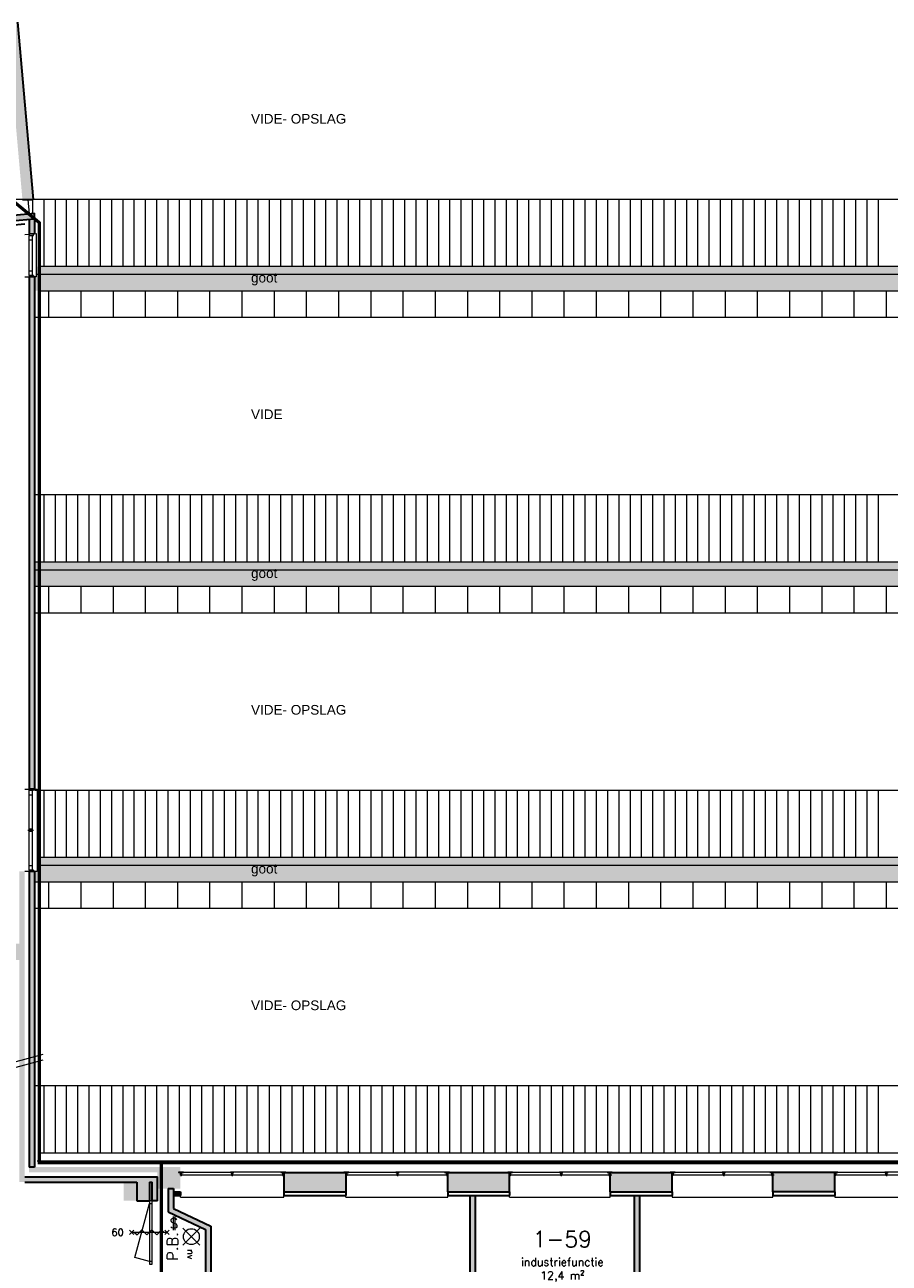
# Model space of a CAD drawing. Header units: millimetres. Extents: x -13022 to 1371524, y -38729 to 632593.
# Tile 288 of 381: x 649218 to 665321, y 581853 to 604903. Entities that reach past the tile are written whole.
import ezdxf
from ezdxf.enums import TextEntityAlignment as Align

# ---------------------------------------------------------------- set-up
doc = ezdxf.new("R2010")
doc.units = ezdxf.units.MM
doc.header["$LTSCALE"] = 35
doc.linetypes.add('AI9-LType1', pattern=[1.69333, 0.846665, -0.846665])
doc.layers.add('2D elementen', color=7, linetype='Continuous')
for name, color, linetype, lineweight in [('A LIJN 1', 1, 'Continuous', 20), ('A LIJN 2', 2, 'Continuous', 35), ('A LIJN 5', 5, 'Continuous', 13), ('A LIJN 9', 252, 'Continuous', 18), ('Al65----_beveiliging-inst', 92, 'Continuous', 9), ('B95 tekst', 7, 'Continuous', 25), ('brandveiligheid voorzieningen', 10, 'Continuous', 9)]:
    doc.layers.add(name, color=color, linetype=linetype, lineweight=lineweight)
doc.styles.add('Algemeen', font='simplex.shx', dxfattribs={"height": 2.5})
doc.styles.add('Arial', font='simplex.shx')
doc.styles.add('Arial3', font='arial.ttf', dxfattribs={"height": 0.18})
doc.styles.get("Standard").update_dxf_attribs({"font": 'simplex.shx'})

# ---------------------------------------------------------------- blocks, each defined once
blk = doc.blocks.new('Noodverlichting')
at = {"layer": 'Al65----_beveiliging-inst', "color": 92}
for p, q in [((164, -62.36), (158.75, -57.12)), ((158.75, -62.36), (164, -57.12))]:
    blk.add_line(p, q, dxfattribs=at)
blk.add_circle((161.38, -59.74), 2.47, dxfattribs=at)
at = {"layer": 'Al65----_beveiliging-inst', "color": 7, "style": 'Algemeen'}
blk.add_text('nv', height=2.063, dxfattribs=at).set_placement((165.33, -60.96))
blk = doc.blocks.new('Panieksluiting')
at = {"layer": 'brandveiligheid voorzieningen', "lineweight": 0, "style": 'Algemeen'}
blk.add_text('$', height=3.09, dxfattribs=at).set_placement((158.43, -91.61))
blk = doc.blocks.new('B65BW2')
at = {"layer": 'Al65----_beveiliging-inst', "color": 10}
blk.add_line((0, -521), (0, 521), dxfattribs=at)
for points in [[(-65, 454), (66, 585)], [(64, 457), (-63, 583)], [(-65, -588), (66, -457)], [(64, -586), (-63, -459)]]:
    blk.add_lwpolyline(points, dxfattribs=at)
at = {"layer": 'Al65----_beveiliging-inst', "color": 1}
blk.add_attdef('BRANDWERENDHEID', text='', height=144, dxfattribs=at).set_placement((-135, 452), align=Align.RIGHT)
blk = doc.blocks.new('Zelfsluitende deur')
at = {"layer": 'Al65----_beveiliging-inst', "color": 10}
blk.add_line((260.94, 40.27), (250, 40.27), dxfattribs=at)
blk.add_lwpolyline([(250.91, 40.27), (251.67, 39.51), (253.19, 41.03), (254.71, 39.51), (256.23, 41.03), (257.75, 39.51), (259.27, 41.03), (260.03, 40.27)], dxfattribs=at)

msp = doc.modelspace()

# ---------------------------------------------------------------- hatches: boundary and pattern name
at = {"layer": 'A LIJN 1', "linetype": 'Continuous'}
for points in [[(690338.805, 599952.852), (690299.075, 600402.849), (649428.369, 600402.849), (649428.369, 600212.175), (649398.37, 600212.175), (649398.37, 599952.852)], [(691309.993, 588952.852), (691270.263, 589402.849), (649448.369, 589402.849), (649448.369, 589143.861), (649398.37, 589143.861), (649398.37, 588952.852)]]:
    msp.add_hatch(color=256, dxfattribs=at).paths.add_polyline_path(points)
at = {"layer": 'A LIJN 2'}
msp.add_hatch(color=256, dxfattribs=at).paths.add_polyline_path([(649298.37, 583642.862), (649298.37, 583542.862), (651689.139, 583542.862), (651689.139, 583242.864), (652117.142, 583242.864), (652117.142, 583642.862)])
at = {"layer": 'A LIJN 9', "ltscale": 0.1}
h = msp.add_hatch(color=256, dxfattribs=at)
h.dxf.hatch_style = 1
h.paths.add_polyline_path([(649084.187, 604952.852), (648883.409, 604952.852), (649174.766, 601652.849), (649375.544, 601652.849)])
h = msp.add_hatch(color=256, dxfattribs=at)
h.dxf.hatch_style = 1
h.paths.add_polyline_path([(649398.37, 601293.907), (649398.37, 601394.319), (645530.612, 601043.107), (645539.655, 600943.525)])
h.paths.add_polyline_path([(649398.37, 601293.907), (649298.37, 601284.826), (649298.37, 601003.597), (649398.37, 601012.678)], flags=17)
h = msp.add_hatch(color=256, dxfattribs=at)
h.dxf.hatch_style = 1
h.paths.add_polyline_path([(649398.37, 600212.175), (649298.37, 600212.175), (649298.37, 590678.861), (649398.37, 590678.861)])
h = msp.add_hatch(color=256, dxfattribs=at)
h.dxf.hatch_style = 1
h.paths.add_polyline_path([(649218.37, 589143.861), (649118.369, 589143.861), (649118.369, 587798.862), (649018.369, 587798.862), (644758.369, 587798.862), (644758.369, 587898.863), (644758.369, 587898.863), (644758.369, 588248.862), (644658.369, 588248.862), (644658.369, 587798.862), (644658.369, 587498.862), (649118.37, 587498.862), (649118.37, 583362.862), (649218.37, 583362.862), (651309.138, 583362.862), (651309.138, 583016.863), (651539.138, 583016.863), (651539.138, 583362.862), (651589.139, 583362.862), (651589.139, 583016.863), (651689.139, 583016.863), (651689.139, 583462.863), (649218.37, 583462.863)])
h = msp.add_hatch(color=256, dxfattribs=at)
h.dxf.hatch_style = 1
h.paths.add_polyline_path([(649398.37, 589143.861), (649298.37, 589143.861), (649298.37, 583642.862), (649398.37, 583642.862)])
h = msp.add_hatch(color=256, dxfattribs=at)
h.dxf.hatch_style = 1
h.paths.add_polyline_path([(655196.644, 583542.862), (654046.643, 583542.862), (654046.643, 583182.862), (655196.644, 583182.862)])
h = msp.add_hatch(color=256, dxfattribs=at)
h.dxf.hatch_style = 1
h.paths.add_polyline_path([(658246.653, 583542.862), (657096.653, 583542.862), (657096.653, 583182.862), (658246.653, 583182.862)])
h = msp.add_hatch(color=256, dxfattribs=at)
h.dxf.hatch_style = 1
h.paths.add_polyline_path([(661274.149, 583542.862), (660124.161, 583542.862), (660124.161, 583182.862), (661274.149, 583182.862)])
h = msp.add_hatch(color=256, dxfattribs=at)
h.dxf.hatch_style = 1
h.paths.add_polyline_path([(664304.148, 583542.862), (663154.15, 583542.862), (663154.15, 583182.862), (664304.148, 583182.862)])
h = msp.add_hatch(color=256, dxfattribs=at)
h.dxf.hatch_style = 1
h.paths.add_polyline_path([(651987.139, 582872.862), (651987.139, 583242.863), (651887.139, 583242.863), (651887.139, 582809.604), (652583.148, 582479.604), (652583.148, 578902.862), (652583.148, 578802.862), (655708.625, 578802.863), (655708.625, 578902.862), (652683.148, 578902.862), (652683.148, 582542.862)])
h = msp.add_hatch(color=256, dxfattribs=at)
h.dxf.hatch_style = 1
h.paths.add_polyline_path([(652117.142, 583182.862), (651987.139, 583182.862), (651987.139, 583112.862), (652117.142, 583112.862)])
h = msp.add_hatch(color=256, dxfattribs=at)
h.dxf.hatch_style = 1
h.paths.add_polyline_path([(657608.639, 583112.862), (657508.639, 583112.862), (657508.639, 578902.862), (656953.639, 578902.862), (656953.639, 578802.863), (659324.125, 578802.863), (659324.125, 578902.862), (657608.639, 578902.862)])
h = msp.add_hatch(color=256, dxfattribs=at)
h.dxf.hatch_style = 1
h.paths.add_polyline_path([(660669.139, 583112.862), (660569.139, 583112.862), (660569.139, 578902.862), (660569.139, 578802.863), (665319.124, 578802.863), (665319.124, 578902.862), (660669.139, 578902.862)])

# ---------------------------------------------------------------- linework, layer by layer
at = {"layer": '2D elementen', "linetype": 'Continuous'}
msp.add_line((660124.138, 583182.862), (661274.138, 583182.862), dxfattribs=at)
at = {"layer": 'A LIJN 1', "linetype": 'Continuous'}
for p, q in [((690515.33, 601652.849), (649023.473, 601652.849)), ((649275.16, 601652.849), (649299.451, 601385.337)), ((649362.228, 601652.849), (649362.228, 601391.038)), ((690412.703, 600252.851), (649428.369, 600252.851)), ((690299.075, 600402.849), (649471.661, 600402.849)), ((649471.661, 599952.852), (690338.805, 599952.852)), ((649662.155, 599952.852), (649662.155, 599452.852)), ((650262.153, 599952.852), (650262.153, 599452.852)), ((650862.152, 599952.852), (650862.152, 599452.852)), ((651462.15, 599952.852), (651462.15, 599452.852)), ((652062.149, 599952.852), (652062.149, 599452.852)), ((652662.147, 599952.852), (652662.147, 599452.852)), ((653262.146, 599952.852), (653262.146, 599452.852)), ((653862.144, 599952.852), (653862.144, 599452.852)), ((654462.143, 599952.852), (654462.143, 599452.852)), ((655062.141, 599952.852), (655062.141, 599452.852)), ((655662.14, 599952.852), (655662.14, 599452.852)), ((656262.138, 599952.852), (656262.138, 599452.852)), ((656862.136, 599952.852), (656862.136, 599452.852)), ((657462.135, 599952.852), (657462.135, 599452.852)), ((658062.133, 599952.852), (658062.133, 599452.852)), ((658662.132, 599952.852), (658662.132, 599452.852)), ((659262.13, 599952.852), (659262.13, 599452.852)), ((659862.129, 599952.852), (659862.129, 599452.852)), ((660462.127, 599952.852), (660462.127, 599452.852)), ((661062.126, 599952.852), (661062.126, 599452.852)), ((661662.124, 599952.852), (661662.124, 599452.852)), ((662262.123, 599952.852), (662262.123, 599452.852)), ((662862.121, 599952.852), (662862.121, 599452.852)), ((663462.12, 599952.852), (663462.12, 599452.852)), ((664062.118, 599952.852), (664062.118, 599452.852)), ((664662.116, 599952.852), (664662.116, 599452.852)), ((665262.115, 599952.852), (665262.115, 599452.852)), ((690665.423, 599452.852), (649398.37, 599452.852)), ((690954.505, 596152.849), (649398.37, 596152.849)), ((690784.667, 594902.849), (649398.37, 594902.849)), ((690898.295, 594752.851), (649398.37, 594752.851)), ((649398.37, 594452.852), (690824.397, 594452.852)), ((649662.155, 594452.852), (649662.155, 593952.852)), ((650262.153, 594452.852), (650262.153, 593952.852)), ((650862.152, 594452.852), (650862.152, 593952.852)), ((651462.15, 594452.852), (651462.15, 593952.852)), ((652062.149, 594452.852), (652062.149, 593952.852)), ((652662.147, 594452.852), (652662.147, 593952.852)), ((653262.146, 594452.852), (653262.146, 593952.852)), ((653862.144, 594452.852), (653862.144, 593952.852)), ((654462.143, 594452.852), (654462.143, 593952.852)), ((655062.141, 594452.852), (655062.141, 593952.852)), ((655662.14, 594452.852), (655662.14, 593952.852)), ((656262.138, 594452.852), (656262.138, 593952.852)), ((656862.136, 594452.852), (656862.136, 593952.852)), ((657462.135, 594452.852), (657462.135, 593952.852)), ((658062.133, 594452.852), (658062.133, 593952.852)), ((658662.132, 594452.852), (658662.132, 593952.852)), ((659262.13, 594452.852), (659262.13, 593952.852)), ((659862.129, 594452.852), (659862.129, 593952.852)), ((660462.127, 594452.852), (660462.127, 593952.852)), ((661062.126, 594452.852), (661062.126, 593952.852)), ((661662.124, 594452.852), (661662.124, 593952.852)), ((662262.123, 594452.852), (662262.123, 593952.852)), ((662862.121, 594452.852), (662862.121, 593952.852)), ((663462.12, 594452.852), (663462.12, 593952.852)), ((664062.118, 594452.852), (664062.118, 593952.852)), ((664662.116, 594452.852), (664662.116, 593952.852)), ((665262.115, 594452.852), (665262.115, 593952.852)), ((691104.598, 593952.852), (649398.37, 593952.852)), ((691388.194, 590652.849), (649398.37, 590652.849)), ((691270.263, 589402.849), (649508.721, 589402.849)), ((691383.891, 589252.851), (649448.369, 589252.851)), ((649398.37, 588952.852), (691309.993, 588952.852)), ((649662.155, 588952.852), (649662.155, 588452.852)), ((650262.153, 588952.852), (650262.153, 588452.852)), ((650862.152, 588952.852), (650862.152, 588452.852)), ((651462.15, 588952.852), (651462.15, 588452.852)), ((652062.149, 588952.852), (652062.149, 588452.852)), ((652662.147, 588952.852), (652662.147, 588452.852)), ((653262.146, 588952.852), (653262.146, 588452.852)), ((653862.144, 588952.852), (653862.144, 588452.852)), ((654462.143, 588952.852), (654462.143, 588452.852)), ((655062.141, 588952.852), (655062.141, 588452.852)), ((655662.14, 588952.852), (655662.14, 588452.852)), ((656262.138, 588952.852), (656262.138, 588452.852)), ((656862.136, 588952.852), (656862.136, 588452.852)), ((657462.135, 588952.852), (657462.135, 588452.852)), ((658062.133, 588952.852), (658062.133, 588452.852)), ((658662.132, 588952.852), (658662.132, 588452.852)), ((659262.13, 588952.852), (659262.13, 588452.852)), ((659862.129, 588952.852), (659862.129, 588452.852)), ((660462.127, 588952.852), (660462.127, 588452.852)), ((661062.126, 588952.852), (661062.126, 588452.852)), ((661662.124, 588952.852), (661662.124, 588452.852)), ((662262.123, 588952.852), (662262.123, 588452.852)), ((662862.121, 588952.852), (662862.121, 588452.852)), ((663462.12, 588952.852), (663462.12, 588452.852)), ((664062.118, 588952.852), (664062.118, 588452.852)), ((664662.116, 588952.852), (664662.116, 588452.852)), ((665262.115, 588952.852), (665262.115, 588452.852)), ((691538.287, 588452.852), (649398.37, 588452.852)), ((647464.067, 585179.389), (649564.284, 585742.141)), ((647464.067, 585075.865), (649564.284, 585638.616)), ((691794.562, 585152.849), (649398.37, 585152.849)), ((691655.993, 583902.849), (649508.721, 583902.849)), ((691790.259, 583752.851), (649448.369, 583752.851))]:
    msp.add_line(p, q, dxfattribs=at)
msp.add_trace([(649398.37, 594452.852), (649398.37, 594902.849), (690824.397, 594452.852), (690784.667, 594902.849)], dxfattribs=at)
at = {"layer": 'A LIJN 2'}
for p, q in [((649084.187, 604952.852), (649375.544, 601652.849)), ((645530.612, 601043.107), (649398.37, 601394.319)), ((649398.37, 601293.907), (649398.37, 601394.319)), ((645539.655, 600943.525), (649398.37, 601293.907)), ((645546.301, 600863.748), (649218.377, 601197.16)), ((649298.37, 601284.826), (649298.37, 601003.597)), ((649398.37, 601293.907), (649398.37, 601012.678)), ((649398.37, 601012.678), (649298.37, 601003.597)), ((649298.37, 600212.175), (649298.37, 590678.861)), ((649398.37, 600212.175), (649298.37, 600212.175)), ((649398.37, 600212.175), (649398.37, 590678.861)), ((649398.37, 590678.861), (649298.37, 590678.861)), ((649298.37, 589143.861), (649298.37, 583642.862)), ((649398.37, 589143.861), (649298.37, 589143.861)), ((649398.37, 589143.861), (649398.37, 583642.862)), ((649398.37, 583642.862), (649298.37, 583642.862)), ((649218.37, 583462.863), (651689.139, 583462.863)), ((651689.139, 583016.863), (651689.139, 583462.863)), ((654046.643, 583542.862), (655196.644, 583542.862)), ((654046.643, 583542.862), (654046.643, 583182.862)), ((655196.644, 583542.862), (655196.644, 583182.862)), ((657096.642, 583542.862), (658246.642, 583542.862)), ((660124.138, 583542.862), (661274.138, 583542.862)), ((664304.137, 583542.862), (663154.138, 583542.862)), ((649218.37, 583362.862), (651309.138, 583362.862)), ((651309.138, 583362.862), (651309.138, 583016.863)), ((651539.138, 583362.862), (651539.138, 583016.863)), ((651539.138, 583362.862), (651589.139, 583362.862)), ((651589.139, 583016.863), (651589.139, 583362.862)), ((651887.139, 583242.863), (651887.139, 582809.604)), ((651987.139, 583242.863), (651987.139, 582872.862)), ((651987.139, 583182.862), (652117.142, 583182.862)), ((652117.142, 583182.862), (652117.142, 583112.862)), ((654046.643, 583182.862), (655196.644, 583182.862)), ((654046.643, 583182.862), (654046.643, 583112.862)), ((654046.643, 583182.862), (655196.644, 583182.862)), ((655196.644, 583182.862), (655196.644, 583112.862)), ((657096.642, 583182.862), (657096.642, 583112.862)), ((657096.642, 583182.862), (658246.642, 583182.862)), ((658246.642, 583182.862), (658246.642, 583112.862)), ((660124.138, 583182.862), (661274.138, 583182.862)), ((660124.138, 583182.862), (660124.138, 583112.862)), ((661274.138, 583182.862), (661274.138, 583112.862)), ((663154.138, 583182.862), (663154.138, 583112.862)), ((664304.137, 583182.862), (663154.138, 583182.862)), ((664304.137, 583182.862), (664304.137, 583112.862)), ((651309.138, 583016.863), (651539.138, 583016.863)), ((651689.139, 583016.863), (651589.139, 583016.863)), ((651987.139, 583112.862), (652117.142, 583112.862)), ((654046.643, 583112.862), (655196.644, 583112.862)), ((657096.642, 583112.862), (658246.642, 583112.862)), ((657508.639, 583112.862), (657508.639, 578902.862)), ((657608.639, 583112.862), (657608.639, 578902.862)), ((660124.138, 583112.862), (661274.138, 583112.862)), ((660569.139, 583112.862), (660569.139, 578902.862)), ((660669.139, 583112.862), (660669.139, 578902.862)), ((663154.138, 583112.862), (664304.137, 583112.862)), ((651887.139, 582809.604), (652583.148, 582479.604)), ((651987.139, 582872.862), (652683.148, 582542.862)), ((652583.148, 582479.604), (652583.148, 578902.862)), ((652683.148, 582542.862), (652683.148, 578902.862))]:
    msp.add_line(p, q, dxfattribs=at)
at = {"layer": 'A LIJN 2', "ltscale": 0.1}
for p, q in [((649174.766, 601652.849), (649375.544, 601652.849)), ((657096.653, 583182.862), (657096.653, 583545.862)), ((658246.653, 583182.862), (658246.653, 583545.862)), ((660124.161, 583182.862), (660124.161, 583545.862)), ((661274.149, 583182.862), (661274.149, 583545.862)), ((663154.15, 583182.862), (663154.15, 583545.862)), ((664304.148, 583182.862), (664304.148, 583545.862)), ((651887.139, 583242.863), (651987.139, 583242.863))]:
    msp.add_line(p, q, dxfattribs=at)
at = {"layer": 'A LIJN 2'}
msp.add_trace([(651309.139, 583016.863, -15000.001), (651059.138, 583016.863, -15000.001), (651309.138, 583362.855, -15000.001), (651059.138, 583362.862, -15000.001)], dxfattribs=at)
at = {"layer": 'A LIJN 5', "linetype": 'Continuous'}
for p, q in [((649218.37, 600996.334), (649298.38, 601003.599)), ((649398.37, 601012.678), (649428.369, 601015.401)), ((649428.369, 601015.401), (649428.369, 600212.175)), ((649298.369, 600325.172), (649298.369, 600891.097)), ((649358.373, 600891.097), (649358.372, 600325.172)), ((649218.371, 600212.175), (649298.369, 600212.175)), ((649428.369, 600212.175), (649398.37, 600212.175)), ((649218.37, 590678.861), (649298.369, 590678.861)), ((649298.37, 589936.342), (649298.37, 590566.36)), ((649358.374, 590566.36), (649358.373, 589936.342)), ((649398.37, 590678.861), (649448.369, 590678.861)), ((649448.369, 590678.861), (649448.369, 589143.861)), ((649273.369, 589911.361), (649383.369, 589911.361)), ((649298.37, 589256.859), (649298.37, 589886.381)), ((649358.373, 589886.381), (649358.373, 589256.859)), ((649298.37, 589143.861), (649218.37, 589143.861)), ((649448.369, 589143.861), (649398.37, 589143.861)), ((652129.143, 583475.597), (652129.143, 583554.077)), ((653069.89, 583490.862), (652141.144, 583490.862)), ((652159.15, 583545.862), (653051.892, 583545.862)), ((653081.891, 583553.287), (653081.891, 583471.418)), ((654022.641, 583490.862), (653093.893, 583490.862)), ((653989.644, 583545.862), (653111.89, 583545.862)), ((654034.642, 583473.976), (654034.642, 583556.318)), ((655208.645, 583475.597), (655208.645, 583554.077)), ((656149.392, 583490.862), (655220.646, 583490.862)), ((655238.651, 583545.862), (656131.394, 583545.862)), ((656161.393, 583553.287), (656161.393, 583471.418)), ((657102.143, 583490.862), (656173.394, 583490.862)), ((657069.146, 583545.862), (656191.392, 583545.862)), ((657084.641, 583473.976), (657084.641, 583556.318)), ((658258.643, 583475.597), (658258.643, 583554.077)), ((659199.391, 583490.862), (658270.645, 583490.862)), ((658288.651, 583545.862), (659181.393, 583545.862)), ((659211.392, 583553.287), (659211.392, 583471.418)), ((660152.142, 583490.862), (659223.394, 583490.862)), ((660119.145, 583545.862), (659241.392, 583545.862)), ((660112.137, 583473.976), (660112.137, 583556.318)), ((661286.139, 583475.597), (661286.139, 583554.077)), ((662226.886, 583490.862), (661298.141, 583490.862)), ((661316.146, 583545.862), (662208.889, 583545.862)), ((662238.887, 583553.287), (662238.887, 583471.418)), ((663179.637, 583490.862), (662250.889, 583490.862)), ((663146.64, 583545.862), (662268.887, 583545.862)), ((663142.136, 583473.976), (663142.136, 583556.318)), ((664316.138, 583475.597), (664316.138, 583554.077)), ((665256.885, 583490.862), (664328.14, 583490.862)), ((664346.145, 583545.862), (665238.887, 583545.862)), ((665268.886, 583553.287), (665268.886, 583471.418)), ((666209.636, 583490.862), (665280.888, 583490.862)), ((666176.639, 583545.862), (665298.886, 583545.862)), ((651269.389, 581960.14), (651539.14, 582966.863)), ((651539.14, 582966.862), (651539.14, 581887.861)), ((651589.139, 581887.862), (651589.139, 582966.862)), ((652117.142, 583082.862), (652117.142, 583115.362)), ((652117.142, 583082.862), (654046.643, 583082.862)), ((654046.643, 583082.862), (654046.643, 583112.862)), ((655196.644, 583082.862), (655196.644, 583115.362)), ((655196.644, 583082.862), (657096.642, 583082.862)), ((657096.642, 583082.862), (657096.642, 583112.862)), ((658246.642, 583082.862), (658246.642, 583112.862)), ((658246.642, 583082.862), (660124.138, 583082.862)), ((660124.138, 583082.862), (660124.138, 583112.862)), ((661274.138, 583112.862), (661274.138, 583082.862)), ((661274.138, 583082.862), (663154.138, 583082.862)), ((663154.138, 583082.862), (663154.138, 583112.862)), ((664304.137, 583112.862), (664304.137, 583082.862)), ((664304.137, 583082.862), (666209.137, 583082.862)), ((651539.14, 581887.861), (651269.389, 581960.14))]:
    msp.add_line(p, q, dxfattribs=at)
for points in [[(649378.369, 600981.098), (649378.369, 601003.599), (649298.369, 601003.599), (649298.369, 600981.098)], [(649298.369, 600891.097), (649298.369, 600981.098), (649358.373, 600981.098), (649358.373, 600891.097)], [(649298.369, 600234.676), (649298.369, 600325.153), (649358.372, 600325.153), (649358.372, 600234.676)], [(649378.369, 600212.175), (649378.369, 600234.676), (649298.369, 600234.676), (649298.369, 600212.175)], [(649378.37, 590656.36), (649378.37, 590678.861), (649298.37, 590678.861), (649298.37, 590656.36)], [(649298.37, 590566.36), (649298.37, 590656.36), (649358.374, 590656.36), (649358.374, 590566.36)], [(649298.37, 589886.362), (649298.37, 589936.342), (649358.373, 589936.342), (649358.373, 589886.362)], [(649298.37, 589166.362), (649298.37, 589256.839), (649358.373, 589256.839), (649358.373, 589166.362)], [(649378.37, 589143.861), (649378.37, 589166.362), (649298.37, 589166.362), (649298.37, 589143.861)], [(653090.894, 583542.862), (653072.888, 583542.862), (653072.888, 583493.862), (653090.894, 583493.862)], [(654043.645, 583542.862), (654025.647, 583542.862), (654025.647, 583493.862), (654043.645, 583493.862)], [(656170.396, 583542.862), (656152.39, 583542.862), (656152.39, 583493.862), (656170.396, 583493.862)], [(657093.644, 583542.862), (657075.646, 583542.862), (657075.646, 583493.862), (657093.644, 583493.862)], [(659220.395, 583542.862), (659202.389, 583542.862), (659202.389, 583493.862), (659220.395, 583493.862)], [(660121.14, 583542.862), (660103.142, 583542.862), (660103.142, 583493.862), (660121.14, 583493.862)], [(662247.89, 583542.862), (662229.885, 583542.862), (662229.885, 583493.862), (662247.89, 583493.862)], [(663151.139, 583542.862), (663133.141, 583542.862), (663133.141, 583493.862), (663151.139, 583493.862)], [(665277.889, 583542.862), (665259.883, 583542.862), (665259.883, 583493.862), (665277.889, 583493.862)], [(651539.14, 582966.863), (651589.139, 582966.863), (651589.139, 583016.863), (651539.14, 583016.863)], [(651589.139, 581887.862), (651539.14, 581887.862), (651539.14, 581837.862), (651589.139, 581837.862)]]:
    msp.add_3dface(points, dxfattribs=at)
for points, invisible_edges in [([(652084.145, 583545.862), (652120.14, 583542.862), (652138.146, 583542.862)], 13), ([(652117.142, 583542.862), (652084.145, 583545.862), (652084.145, 583542.862)], 1), ([(652174.141, 583545.862), (652084.145, 583545.862), (652138.146, 583542.862)], 14), ([(652117.142, 583542.862), (652117.142, 583490.862), (652120.14, 583493.862)], 14), ([(652117.142, 583542.862), (652120.14, 583493.862), (652120.14, 583542.862)], 13), ([(652138.146, 583493.862), (652120.14, 583493.862), (652117.142, 583490.862)], 14), ([(652117.142, 583490.862), (652141.144, 583490.862), (652138.146, 583493.862)], 14), ([(652141.144, 583490.862), (652141.144, 583542.862), (652138.146, 583493.862)], 14), ([(652141.144, 583542.862), (652138.146, 583542.862), (652138.146, 583493.862)], 13), ([(652141.144, 583542.862), (652174.141, 583542.862), (652174.141, 583545.862)], 12), ([(653051.892, 583542.862), (653069.89, 583542.862), (653051.892, 583545.862)], 2), ([(653111.89, 583545.862), (653051.892, 583545.862), (653072.888, 583542.862)], 14), ([(653069.89, 583542.862), (653072.888, 583493.862), (653072.888, 583542.862)], 13), ([(653069.89, 583542.862), (653069.89, 583490.862), (653072.888, 583493.862)], 14), ([(653090.894, 583493.862), (653072.888, 583493.862), (653069.89, 583490.862)], 14), ([(653069.89, 583490.862), (653093.892, 583490.862), (653090.894, 583493.862)], 14), ([(653090.894, 583542.862), (653111.89, 583545.862), (653072.888, 583542.862)], 3), ([(653093.892, 583490.862), (653093.892, 583542.862), (653090.894, 583493.862)], 14), ([(653090.894, 583542.862), (653090.894, 583493.862), (653093.892, 583542.862)], 14), ([(653093.892, 583542.862), (653111.89, 583542.862), (653111.89, 583545.862)], 12), ([(654022.641, 583542.862), (653989.644, 583545.862), (653989.644, 583542.862)], 1), ([(654079.64, 583545.862), (653989.644, 583545.862), (654025.647, 583542.862)], 14), ([(654022.641, 583542.862), (654022.641, 583490.862), (654025.647, 583493.862)], 14), ([(654022.641, 583542.862), (654025.647, 583493.862), (654025.647, 583542.862)], 13), ([(654022.641, 583490.862), (654046.643, 583490.862), (654025.647, 583493.862)], 14), ([(654043.645, 583542.862), (654079.64, 583545.862), (654025.647, 583542.862)], 3), ([(654043.645, 583493.862), (654025.647, 583493.862), (654046.643, 583490.862)], 14), ([(654043.645, 583542.862), (654043.645, 583493.862), (654046.643, 583542.862)], 14), ([(654043.645, 583493.862), (654046.643, 583490.862), (654046.643, 583542.862)], 13), ([(654046.643, 583542.862), (654079.64, 583542.862), (654079.64, 583545.862)], 12), ([(655196.644, 583542.862), (655163.647, 583545.862), (655163.647, 583542.862)], 1), ([(655163.647, 583545.862), (655199.642, 583542.862), (655253.643, 583545.862)], 3), ([(655196.644, 583542.862), (655196.644, 583490.862), (655199.642, 583493.862)], 14), ([(655196.644, 583542.862), (655199.642, 583493.862), (655199.642, 583542.862)], 13), ([(655217.648, 583493.862), (655196.644, 583490.862), (655220.646, 583490.862)], 13), ([(655199.642, 583493.862), (655196.644, 583490.862), (655217.648, 583493.862)], 3), ([(655253.643, 583545.862), (655199.642, 583542.862), (655217.648, 583542.862)], 13), ([(655217.648, 583493.862), (655220.646, 583490.862), (655220.646, 583542.862)], 13), ([(655217.648, 583493.862), (655220.646, 583542.862), (655217.648, 583542.862)], 3), ([(655220.646, 583542.862), (655253.643, 583542.862), (655253.643, 583545.862)], 12), ([(656149.392, 583542.862), (656131.394, 583545.862), (656131.394, 583542.862)], 1), ([(656191.392, 583545.862), (656131.394, 583545.862), (656152.39, 583542.862)], 14), ([(656149.392, 583542.862), (656152.39, 583493.862), (656152.39, 583542.862)], 13), ([(656149.392, 583542.862), (656149.392, 583490.862), (656152.39, 583493.862)], 14), ([(656149.392, 583490.862), (656170.396, 583493.862), (656152.39, 583493.862)], 13), ([(656149.392, 583490.862), (656173.394, 583490.862), (656170.396, 583493.862)], 14), ([(656170.396, 583542.862), (656191.392, 583545.862), (656152.39, 583542.862)], 3), ([(656173.394, 583490.862), (656173.394, 583542.862), (656170.396, 583493.862)], 14), ([(656170.396, 583542.862), (656170.396, 583493.862), (656173.394, 583542.862)], 14), ([(656173.394, 583542.862), (656191.392, 583542.862), (656191.392, 583545.862)], 12), ([(657072.64, 583542.862), (657039.643, 583545.862), (657039.643, 583542.862)], 1), ([(657129.639, 583545.862), (657039.643, 583545.862), (657075.646, 583542.862)], 14), ([(657072.64, 583542.862), (657075.646, 583493.862), (657075.646, 583542.862)], 13), ([(657072.64, 583542.862), (657072.64, 583490.862), (657075.646, 583493.862)], 14), ([(657072.64, 583490.862), (657096.642, 583490.862), (657075.646, 583493.862)], 14), ([(657093.644, 583542.862), (657129.639, 583545.862), (657075.646, 583542.862)], 3), ([(657093.644, 583493.862), (657075.646, 583493.862), (657096.642, 583490.862)], 14), ([(657096.642, 583542.862), (657093.644, 583542.862), (657093.644, 583493.862)], 13), ([(657096.642, 583490.862), (657096.642, 583542.862), (657093.644, 583493.862)], 14), ([(657096.642, 583542.862), (657129.639, 583542.862), (657129.639, 583545.862)], 12), ([(658213.645, 583545.862), (658249.641, 583542.862), (658303.641, 583545.862)], 3), ([(658213.645, 583545.862), (658213.645, 583542.862), (658246.642, 583542.862)], 12), ([(658246.642, 583542.862), (658246.642, 583490.862), (658249.641, 583493.862)], 14), ([(658249.641, 583493.862), (658249.641, 583542.862), (658246.642, 583542.862)], 14), ([(658246.642, 583490.862), (658270.644, 583490.862), (658249.641, 583493.862)], 14), ([(658267.646, 583542.862), (658303.641, 583545.862), (658249.641, 583542.862)], 3), ([(658267.646, 583493.862), (658249.641, 583493.862), (658270.644, 583490.862)], 14), ([(658267.646, 583493.862), (658270.644, 583542.862), (658267.646, 583542.862)], 3), ([(658267.646, 583493.862), (658270.644, 583490.862), (658270.644, 583542.862)], 13), ([(658303.641, 583545.862), (658270.644, 583542.862), (658303.641, 583542.862)], 1), ([(659181.393, 583545.862), (659202.389, 583542.862), (659220.395, 583542.862)], 13), ([(659241.391, 583545.862), (659181.393, 583545.862), (659220.395, 583542.862)], 14), ([(659181.393, 583545.862), (659181.393, 583542.862), (659199.391, 583542.862)], 12), ([(659199.391, 583542.862), (659199.391, 583490.862), (659202.389, 583493.862)], 14), ([(659199.391, 583542.862), (659202.389, 583493.862), (659202.389, 583542.862)], 13), ([(659202.389, 583493.862), (659199.391, 583490.862), (659220.395, 583493.862)], 3), ([(659199.391, 583490.862), (659223.393, 583490.862), (659220.395, 583493.862)], 14), ([(659223.393, 583490.862), (659223.393, 583542.862), (659220.395, 583493.862)], 14), ([(659223.393, 583542.862), (659220.395, 583542.862), (659220.395, 583493.862)], 13), ([(659223.393, 583542.862), (659241.391, 583542.862), (659241.391, 583545.862)], 12), ([(660067.139, 583542.862), (660100.136, 583542.862), (660067.139, 583545.862)], 2), ([(660157.136, 583545.862), (660067.139, 583545.862), (660103.142, 583542.862)], 14), ([(660103.142, 583493.862), (660103.142, 583542.862), (660100.136, 583542.862)], 14), ([(660103.142, 583493.862), (660100.136, 583542.862), (660100.136, 583490.862)], 13), ([(660124.138, 583490.862), (660103.142, 583493.862), (660100.136, 583490.862)], 3), ([(660121.14, 583542.862), (660157.136, 583545.862), (660103.142, 583542.862)], 3), ([(660124.138, 583490.862), (660121.14, 583493.862), (660103.142, 583493.862)], 13), ([(660124.138, 583490.862), (660124.138, 583542.862), (660121.14, 583493.862)], 14), ([(660121.14, 583542.862), (660121.14, 583493.862), (660124.138, 583542.862)], 14), ([(660124.138, 583542.862), (660157.136, 583542.862), (660157.136, 583545.862)], 12), ([(661241.141, 583545.862), (661241.141, 583542.862), (661274.138, 583542.862)], 12), ([(661241.141, 583545.862), (661277.136, 583542.862), (661331.137, 583545.862)], 3), ([(661274.138, 583542.862), (661277.136, 583493.862), (661277.136, 583542.862)], 13), ([(661274.138, 583542.862), (661274.138, 583490.862), (661277.136, 583493.862)], 14), ([(661295.142, 583493.862), (661274.138, 583490.862), (661298.14, 583490.862)], 13), ([(661277.136, 583493.862), (661274.138, 583490.862), (661295.142, 583493.862)], 3), ([(661331.137, 583545.862), (661277.136, 583542.862), (661295.142, 583542.862)], 13), ([(661298.14, 583542.862), (661295.142, 583542.862), (661295.142, 583493.862)], 13), ([(661298.14, 583542.862), (661295.142, 583493.862), (661298.14, 583490.862)], 3), ([(661298.14, 583542.862), (661331.137, 583542.862), (661331.137, 583545.862)], 12), ([(662208.889, 583545.862), (662229.885, 583542.862), (662268.886, 583545.862)], 3), ([(662208.889, 583545.862), (662208.889, 583542.862), (662226.886, 583542.862)], 12), ([(662226.886, 583542.862), (662229.885, 583493.862), (662229.885, 583542.862)], 13), ([(662226.886, 583542.862), (662226.886, 583490.862), (662229.885, 583493.862)], 14), ([(662226.886, 583490.862), (662250.888, 583490.862), (662229.885, 583493.862)], 14), ([(662268.886, 583545.862), (662229.885, 583542.862), (662247.89, 583542.862)], 13), ([(662247.89, 583493.862), (662229.885, 583493.862), (662250.888, 583490.862)], 14), ([(662247.89, 583493.862), (662250.888, 583490.862), (662250.888, 583542.862)], 13), ([(662247.89, 583493.862), (662250.888, 583542.862), (662247.89, 583542.862)], 3), ([(662250.888, 583542.862), (662268.886, 583542.862), (662268.886, 583545.862)], 12), ([(663130.135, 583542.862), (663097.138, 583545.862), (663097.138, 583542.862)], 1), ([(663187.134, 583545.862), (663097.138, 583545.862), (663133.141, 583542.862)], 14), ([(663133.141, 583493.862), (663130.135, 583542.862), (663130.135, 583490.862)], 13), ([(663133.141, 583493.862), (663133.141, 583542.862), (663130.135, 583542.862)], 14), ([(663133.141, 583493.862), (663130.135, 583490.862), (663154.137, 583490.862)], 13), ([(663187.134, 583545.862), (663133.141, 583542.862), (663151.139, 583542.862)], 13), ([(663133.141, 583493.862), (663154.137, 583490.862), (663151.139, 583493.862)], 3), ([(663151.139, 583493.862), (663154.137, 583490.862), (663154.137, 583542.862)], 13), ([(663151.139, 583493.862), (663154.137, 583542.862), (663151.139, 583542.862)], 3), ([(663154.137, 583542.862), (663187.134, 583542.862), (663187.134, 583545.862)], 12), ([(664271.14, 583545.862), (664271.14, 583542.862), (664304.137, 583542.862)], 12), ([(664271.14, 583545.862), (664307.135, 583542.862), (664361.136, 583545.862)], 3), ([(664304.137, 583542.862), (664304.137, 583490.862), (664307.135, 583493.862)], 14), ([(664304.137, 583542.862), (664307.135, 583493.862), (664307.135, 583542.862)], 13), ([(664304.137, 583490.862), (664328.139, 583490.862), (664325.14, 583493.862)], 14), ([(664325.14, 583493.862), (664307.135, 583493.862), (664304.137, 583490.862)], 14), ([(664361.136, 583545.862), (664307.135, 583542.862), (664325.14, 583542.862)], 13), ([(664328.139, 583542.862), (664325.14, 583493.862), (664328.139, 583490.862)], 3), ([(664328.139, 583542.862), (664325.14, 583542.862), (664325.14, 583493.862)], 13), ([(664328.139, 583542.862), (664361.136, 583542.862), (664361.136, 583545.862)], 12), ([(665277.889, 583542.862), (665238.887, 583545.862), (665259.883, 583542.862)], 3), ([(665256.885, 583542.862), (665238.887, 583545.862), (665238.887, 583542.862)], 1), ([(665298.885, 583545.862), (665238.887, 583545.862), (665277.889, 583542.862)], 14), ([(665256.885, 583542.862), (665259.883, 583493.862), (665259.883, 583542.862)], 13), ([(665256.885, 583542.862), (665256.885, 583490.862), (665259.883, 583493.862)], 14), ([(665259.883, 583493.862), (665256.885, 583490.862), (665277.889, 583493.862)], 3), ([(665256.885, 583490.862), (665280.887, 583490.862), (665277.889, 583493.862)], 14), ([(665277.889, 583542.862), (665277.889, 583493.862), (665280.887, 583542.862)], 14), ([(665280.887, 583490.862), (665280.887, 583542.862), (665277.889, 583493.862)], 14), ([(665298.885, 583545.862), (665280.887, 583542.862), (665298.885, 583542.862)], 1)]:
    msp.add_3dface(points, dxfattribs=dict(at, invisible_edges=invisible_edges))
at = {"layer": 'A LIJN 9', "linetype": 'Continuous'}
for p, q in [((649572.227, 601652.849), (649572.227, 600402.849)), ((649782.226, 601652.849), (649782.226, 600402.849)), ((649992.225, 601652.849), (649992.225, 600402.849)), ((650202.225, 601652.849), (650202.225, 600402.849)), ((650412.224, 601652.849), (650412.224, 600402.849)), ((650622.223, 601652.849), (650622.223, 600402.849)), ((650832.222, 601652.849), (650832.222, 600402.849)), ((651042.221, 601652.849), (651042.221, 600402.849)), ((651252.22, 601652.849), (651252.22, 600402.849)), ((651462.219, 601652.849), (651462.219, 600402.849)), ((651672.218, 601652.849), (651672.218, 600402.849)), ((651882.217, 601652.849), (651882.217, 600402.849)), ((652092.216, 601652.849), (652092.216, 600402.849)), ((652302.215, 601652.849), (652302.215, 600402.849)), ((652512.214, 601652.849), (652512.214, 600402.849)), ((652722.213, 601652.849), (652722.213, 600402.849)), ((652932.213, 601652.849), (652932.213, 600402.849)), ((653142.212, 601652.849), (653142.212, 600402.849)), ((653352.211, 601652.849), (653352.211, 600402.849)), ((653562.21, 601652.849), (653562.21, 600402.849)), ((653772.209, 601652.849), (653772.209, 600402.849)), ((653982.208, 601652.849), (653982.208, 600402.849)), ((654192.207, 601652.849), (654192.207, 600402.849)), ((654402.206, 601652.849), (654402.206, 600402.849)), ((654612.205, 601652.849), (654612.205, 600402.849)), ((654822.204, 601652.849), (654822.204, 600402.849)), ((655032.203, 601652.849), (655032.203, 600402.849)), ((655242.202, 601652.849), (655242.202, 600402.849)), ((655452.202, 601652.849), (655452.202, 600402.849)), ((655662.201, 601652.849), (655662.201, 600402.849)), ((655872.2, 601652.849), (655872.2, 600402.849)), ((656082.199, 601652.849), (656082.199, 600402.849)), ((656292.198, 601652.849), (656292.198, 600402.849)), ((656502.197, 601652.849), (656502.197, 600402.849)), ((656712.196, 601652.849), (656712.196, 600402.849)), ((656922.195, 601652.849), (656922.195, 600402.849)), ((657132.194, 601652.849), (657132.194, 600402.849)), ((657342.193, 601652.849), (657342.193, 600402.849)), ((657552.192, 601652.849), (657552.192, 600402.849)), ((657762.191, 601652.849), (657762.191, 600402.849)), ((657972.19, 601652.849), (657972.19, 600402.849)), ((658182.19, 601652.849), (658182.19, 600402.849)), ((658392.189, 601652.849), (658392.189, 600402.849)), ((658602.188, 601652.849), (658602.188, 600402.849)), ((658812.187, 601652.849), (658812.187, 600402.849)), ((659022.186, 601652.849), (659022.186, 600402.849)), ((659232.185, 601652.849), (659232.185, 600402.849)), ((659442.184, 601652.849), (659442.184, 600402.849)), ((659652.183, 601652.849), (659652.183, 600402.849)), ((659862.182, 601652.849), (659862.182, 600402.849)), ((660072.181, 601652.849), (660072.181, 600402.849)), ((660282.18, 601652.849), (660282.18, 600402.849)), ((660492.179, 601652.849), (660492.179, 600402.849)), ((660702.179, 601652.849), (660702.179, 600402.849)), ((660912.178, 601652.849), (660912.178, 600402.849)), ((661122.177, 601652.849), (661122.177, 600402.849)), ((661332.176, 601652.849), (661332.176, 600402.849)), ((661542.175, 601652.849), (661542.175, 600402.849)), ((661752.174, 601652.849), (661752.174, 600402.849)), ((661962.173, 601652.849), (661962.173, 600402.849)), ((662172.172, 601652.849), (662172.172, 600402.849)), ((662382.171, 601652.849), (662382.171, 600402.849)), ((662592.17, 601652.849), (662592.17, 600402.849)), ((662802.169, 601652.849), (662802.169, 600402.849)), ((663012.168, 601652.849), (663012.168, 600402.849)), ((663222.167, 601652.849), (663222.167, 600402.849)), ((663432.167, 601652.849), (663432.167, 600402.849)), ((663642.166, 601652.849), (663642.166, 600402.849)), ((663852.165, 601652.849), (663852.165, 600402.849)), ((664062.164, 601652.849), (664062.164, 600402.849)), ((664272.163, 601652.849), (664272.163, 600402.849)), ((664482.162, 601652.849), (664482.162, 600402.849)), ((664692.161, 601652.849), (664692.161, 600402.849)), ((664902.16, 601652.849), (664902.16, 600402.849)), ((665112.159, 601652.849), (665112.159, 600402.849)), ((649572.227, 596152.849), (649572.227, 594902.849)), ((649782.226, 596152.849), (649782.226, 594902.849)), ((649992.225, 596152.849), (649992.225, 594902.849)), ((650202.225, 596152.849), (650202.225, 594902.849)), ((650412.224, 596152.849), (650412.224, 594902.849)), ((650622.223, 596152.849), (650622.223, 594902.849)), ((650832.222, 596152.849), (650832.222, 594902.849)), ((651042.221, 596152.849), (651042.221, 594902.849)), ((651252.22, 596152.849), (651252.22, 594902.849)), ((651462.219, 596152.849), (651462.219, 594902.849)), ((651672.218, 596152.849), (651672.218, 594902.849)), ((651882.217, 596152.849), (651882.217, 594902.849)), ((652092.216, 596152.849), (652092.216, 594902.849)), ((652302.215, 596152.849), (652302.215, 594902.849)), ((652512.214, 596152.849), (652512.214, 594902.849)), ((652722.213, 596152.849), (652722.213, 594902.849)), ((652932.213, 596152.849), (652932.213, 594902.849)), ((653142.212, 596152.849), (653142.212, 594902.849)), ((653352.211, 596152.849), (653352.211, 594902.849)), ((653562.21, 596152.849), (653562.21, 594902.849)), ((653772.209, 596152.849), (653772.209, 594902.849)), ((653982.208, 596152.849), (653982.208, 594902.849)), ((654192.207, 596152.849), (654192.207, 594902.849)), ((654402.206, 596152.849), (654402.206, 594902.849)), ((654612.205, 596152.849), (654612.205, 594902.849)), ((654822.204, 596152.849), (654822.204, 594902.849)), ((655032.203, 596152.849), (655032.203, 594902.849)), ((655242.202, 596152.849), (655242.202, 594902.849)), ((655452.202, 596152.849), (655452.202, 594902.849)), ((655662.201, 596152.849), (655662.201, 594902.849)), ((655872.2, 596152.849), (655872.2, 594902.849)), ((656082.199, 596152.849), (656082.199, 594902.849)), ((656292.198, 596152.849), (656292.198, 594902.849)), ((656502.197, 596152.849), (656502.197, 594902.849)), ((656712.196, 596152.849), (656712.196, 594902.849)), ((656922.195, 596152.849), (656922.195, 594902.849)), ((657132.194, 596152.849), (657132.194, 594902.849)), ((657342.193, 596152.849), (657342.193, 594902.849)), ((657552.192, 596152.849), (657552.192, 594902.849)), ((657762.191, 596152.849), (657762.191, 594902.849)), ((657972.19, 596152.849), (657972.19, 594902.849)), ((658182.19, 596152.849), (658182.19, 594902.849)), ((658392.189, 596152.849), (658392.189, 594902.849)), ((658602.188, 596152.849), (658602.188, 594902.849)), ((658812.187, 596152.849), (658812.187, 594902.849)), ((659022.186, 596152.849), (659022.186, 594902.849)), ((659232.185, 596152.849), (659232.185, 594902.849)), ((659442.184, 596152.849), (659442.184, 594902.849)), ((659652.183, 596152.849), (659652.183, 594902.849)), ((659862.182, 596152.849), (659862.182, 594902.849)), ((660072.181, 596152.849), (660072.181, 594902.849)), ((660282.18, 596152.849), (660282.18, 594902.849)), ((660492.179, 596152.849), (660492.179, 594902.849)), ((660702.179, 596152.849), (660702.179, 594902.849)), ((660912.178, 596152.849), (660912.178, 594902.849)), ((661122.177, 596152.849), (661122.177, 594902.849)), ((661332.176, 596152.849), (661332.176, 594902.849)), ((661542.175, 596152.849), (661542.175, 594902.849)), ((661752.174, 596152.849), (661752.174, 594902.849)), ((661962.173, 596152.849), (661962.173, 594902.849)), ((662172.172, 596152.849), (662172.172, 594902.849)), ((662382.171, 596152.849), (662382.171, 594902.849)), ((662592.17, 596152.849), (662592.17, 594902.849)), ((662802.169, 596152.849), (662802.169, 594902.849)), ((663012.168, 596152.849), (663012.168, 594902.849)), ((663222.167, 596152.849), (663222.167, 594902.849)), ((663432.167, 596152.849), (663432.167, 594902.849)), ((663642.166, 596152.849), (663642.166, 594902.849)), ((663852.165, 596152.849), (663852.165, 594902.849)), ((664062.164, 596152.849), (664062.164, 594902.849)), ((664272.163, 596152.849), (664272.163, 594902.849)), ((664482.162, 596152.849), (664482.162, 594902.849)), ((664692.161, 596152.849), (664692.161, 594902.849)), ((664902.16, 596152.849), (664902.16, 594902.849)), ((665112.159, 596152.849), (665112.159, 594902.849)), ((649572.227, 590652.849), (649572.227, 589402.849)), ((649782.226, 590652.849), (649782.226, 589402.849)), ((649992.225, 590652.849), (649992.225, 589402.849)), ((650202.225, 590652.849), (650202.225, 589402.849)), ((650412.224, 590652.849), (650412.224, 589402.849)), ((650622.223, 590652.849), (650622.223, 589402.849)), ((650832.222, 590652.849), (650832.222, 589402.849)), ((651042.221, 590652.849), (651042.221, 589402.849)), ((651252.22, 590652.849), (651252.22, 589402.849)), ((651462.219, 590652.849), (651462.219, 589402.849)), ((651672.218, 590652.849), (651672.218, 589402.849)), ((651882.217, 590652.849), (651882.217, 589402.849)), ((652092.216, 590652.849), (652092.216, 589402.849)), ((652302.215, 590652.849), (652302.215, 589402.849)), ((652512.214, 590652.849), (652512.214, 589402.849)), ((652722.213, 590652.849), (652722.213, 589402.849)), ((652932.213, 590652.849), (652932.213, 589402.849)), ((653142.212, 590652.849), (653142.212, 589402.849)), ((653352.211, 590652.849), (653352.211, 589402.849)), ((653562.21, 590652.849), (653562.21, 589402.849)), ((653772.209, 590652.849), (653772.209, 589402.849)), ((653982.208, 590652.849), (653982.208, 589402.849)), ((654192.207, 590652.849), (654192.207, 589402.849)), ((654402.206, 590652.849), (654402.206, 589402.849)), ((654612.205, 590652.849), (654612.205, 589402.849)), ((654822.204, 590652.849), (654822.204, 589402.849)), ((655032.203, 590652.849), (655032.203, 589402.849)), ((655242.202, 590652.849), (655242.202, 589402.849)), ((655452.202, 590652.849), (655452.202, 589402.849)), ((655662.201, 590652.849), (655662.201, 589402.849)), ((655872.2, 590652.849), (655872.2, 589402.849)), ((656082.199, 590652.849), (656082.199, 589402.849)), ((656292.198, 590652.849), (656292.198, 589402.849)), ((656502.197, 590652.849), (656502.197, 589402.849)), ((656712.196, 590652.849), (656712.196, 589402.849)), ((656922.195, 590652.849), (656922.195, 589402.849)), ((657132.194, 590652.849), (657132.194, 589402.849)), ((657342.193, 590652.849), (657342.193, 589402.849)), ((657552.192, 590652.849), (657552.192, 589402.849)), ((657762.191, 590652.849), (657762.191, 589402.849)), ((657972.19, 590652.849), (657972.19, 589402.849)), ((658182.19, 590652.849), (658182.19, 589402.849)), ((658392.189, 590652.849), (658392.189, 589402.849)), ((658602.188, 590652.849), (658602.188, 589402.849)), ((658812.187, 590652.849), (658812.187, 589402.849)), ((659022.186, 590652.849), (659022.186, 589402.849)), ((659232.185, 590652.849), (659232.185, 589402.849)), ((659442.184, 590652.849), (659442.184, 589402.849)), ((659652.183, 590652.849), (659652.183, 589402.849)), ((659862.182, 590652.849), (659862.182, 589402.849)), ((660072.181, 590652.849), (660072.181, 589402.849)), ((660282.18, 590652.849), (660282.18, 589402.849)), ((660492.179, 590652.849), (660492.179, 589402.849)), ((660702.179, 590652.849), (660702.179, 589402.849)), ((660912.178, 590652.849), (660912.178, 589402.849)), ((661122.177, 590652.849), (661122.177, 589402.849)), ((661332.176, 590652.849), (661332.176, 589402.849)), ((661542.175, 590652.849), (661542.175, 589402.849)), ((661752.174, 590652.849), (661752.174, 589402.849)), ((661962.173, 590652.849), (661962.173, 589402.849)), ((662172.172, 590652.849), (662172.172, 589402.849)), ((662382.171, 590652.849), (662382.171, 589402.849)), ((662592.17, 590652.849), (662592.17, 589402.849)), ((662802.169, 590652.849), (662802.169, 589402.849)), ((663012.168, 590652.849), (663012.168, 589402.849)), ((663222.167, 590652.849), (663222.167, 589402.849)), ((663432.167, 590652.849), (663432.167, 589402.849)), ((663642.166, 590652.849), (663642.166, 589402.849)), ((663852.165, 590652.849), (663852.165, 589402.849)), ((664062.164, 590652.849), (664062.164, 589402.849)), ((664272.163, 590652.849), (664272.163, 589402.849)), ((664482.162, 590652.849), (664482.162, 589402.849)), ((664692.161, 590652.849), (664692.161, 589402.849)), ((664902.16, 590652.849), (664902.16, 589402.849)), ((665112.159, 590652.849), (665112.159, 589402.849)), ((649572.227, 585152.849), (649572.227, 583902.849)), ((649782.226, 585152.849), (649782.226, 583902.849)), ((649992.225, 585152.849), (649992.225, 583902.849)), ((650202.225, 585152.849), (650202.225, 583902.849)), ((650412.224, 585152.849), (650412.224, 583902.849)), ((650622.223, 585152.849), (650622.223, 583902.849)), ((650832.222, 585152.849), (650832.222, 583902.849)), ((651042.221, 585152.849), (651042.221, 583902.849)), ((651252.22, 585152.849), (651252.22, 583902.849)), ((651462.219, 585152.849), (651462.219, 583902.849)), ((651672.218, 585152.849), (651672.218, 583902.849)), ((651882.217, 585152.849), (651882.217, 583902.849)), ((652092.216, 585152.849), (652092.216, 583902.849)), ((652302.215, 585152.849), (652302.215, 583902.849)), ((652512.214, 585152.849), (652512.214, 583902.849)), ((652722.213, 585152.849), (652722.213, 583902.849)), ((652932.213, 585152.849), (652932.213, 583902.849)), ((653142.212, 585152.849), (653142.212, 583902.849)), ((653352.211, 585152.849), (653352.211, 583902.849)), ((653562.21, 585152.849), (653562.21, 583902.849)), ((653772.209, 585152.849), (653772.209, 583902.849)), ((653982.208, 585152.849), (653982.208, 583902.849)), ((654192.207, 585152.849), (654192.207, 583902.849)), ((654402.206, 585152.849), (654402.206, 583902.849)), ((654612.205, 585152.849), (654612.205, 583902.849)), ((654822.204, 585152.849), (654822.204, 583902.849)), ((655032.203, 585152.849), (655032.203, 583902.849)), ((655242.202, 585152.849), (655242.202, 583902.849)), ((655452.202, 585152.849), (655452.202, 583902.849)), ((655662.201, 585152.849), (655662.201, 583902.849)), ((655872.2, 585152.849), (655872.2, 583902.849)), ((656082.199, 585152.849), (656082.199, 583902.849)), ((656292.198, 585152.849), (656292.198, 583902.849)), ((656502.197, 585152.849), (656502.197, 583902.849)), ((656712.196, 585152.849), (656712.196, 583902.849)), ((656922.195, 585152.849), (656922.195, 583902.849)), ((657132.194, 585152.849), (657132.194, 583902.849)), ((657342.193, 585152.849), (657342.193, 583902.849)), ((657552.192, 585152.849), (657552.192, 583902.849)), ((657762.191, 585152.849), (657762.191, 583902.849)), ((657972.19, 585152.849), (657972.19, 583902.849)), ((658182.19, 585152.849), (658182.19, 583902.849)), ((658392.189, 585152.849), (658392.189, 583902.849)), ((658602.188, 585152.849), (658602.188, 583902.849)), ((658812.187, 585152.849), (658812.187, 583902.849)), ((659022.186, 585152.849), (659022.186, 583902.849)), ((659232.185, 585152.849), (659232.185, 583902.849)), ((659442.184, 585152.849), (659442.184, 583902.849)), ((659652.183, 585152.849), (659652.183, 583902.849)), ((659862.182, 585152.849), (659862.182, 583902.849)), ((660072.181, 585152.849), (660072.181, 583902.849)), ((660282.18, 585152.849), (660282.18, 583902.849)), ((660492.179, 585152.849), (660492.179, 583902.849)), ((660702.179, 585152.849), (660702.179, 583902.849)), ((660912.178, 585152.849), (660912.178, 583902.849)), ((661122.177, 585152.849), (661122.177, 583902.849)), ((661332.176, 585152.849), (661332.176, 583902.849)), ((661542.175, 585152.849), (661542.175, 583902.849)), ((661752.174, 585152.849), (661752.174, 583902.849)), ((661962.173, 585152.849), (661962.173, 583902.849)), ((662172.172, 585152.849), (662172.172, 583902.849)), ((662382.171, 585152.849), (662382.171, 583902.849)), ((662592.17, 585152.849), (662592.17, 583902.849)), ((662802.169, 585152.849), (662802.169, 583902.849)), ((663012.168, 585152.849), (663012.168, 583902.849)), ((663222.167, 585152.849), (663222.167, 583902.849)), ((663432.167, 585152.849), (663432.167, 583902.849)), ((663642.166, 585152.849), (663642.166, 583902.849)), ((663852.165, 585152.849), (663852.165, 583902.849)), ((664062.164, 585152.849), (664062.164, 583902.849)), ((664272.163, 585152.849), (664272.163, 583902.849)), ((664482.162, 585152.849), (664482.162, 583902.849)), ((664692.161, 585152.849), (664692.161, 583902.849)), ((664902.16, 585152.849), (664902.16, 583902.849)), ((665112.159, 585152.849), (665112.159, 583902.849))]:
    msp.add_line(p, q, dxfattribs=at)
at = {"layer": 'Al65----_beveiliging-inst', "color": 92, "linetype": 'AI9-LType1', "lineweight": 0, "ltscale": 0.1, "const_width": 60, "flags": 128}
for points in [[(647980.99, 602469.143), (649488.306, 601220.262), (649488.306, 583726.265), (651761.172, 583726.265), (651761.172, 570662.839)], [(651761.172, 583726.265), (688774.563, 583726.265), (688774.563, 582284.76), (693244.809, 582284.76)]]:
    msp.add_lwpolyline(points, dxfattribs=at)

# ---------------------------------------------------------------- block references
at = {"ltscale": 0.1, "xscale": 60, "yscale": 60, "zscale": 60, "rotation": 270}
msp.add_blockref('Noodverlichting', (655906.154, 592030.084), dxfattribs=at)
at = {"ltscale": 0.1, "xscale": 60, "yscale": 60, "zscale": 60}
msp.add_blockref('Zelfsluitende deur', (636210.807, 580011.375), dxfattribs=at)
at = {"layer": 'Al65----_beveiliging-inst', "xscale": 60, "yscale": 60, "zscale": 60}
msp.add_blockref('Panieksluiting', (642410.906, 588000.359), dxfattribs=at)
at = {"layer": 'Al65----_beveiliging-inst', "ltscale": 0.7}
ref = msp.add_blockref('B65BW2', (651538.041, 582427.361), dxfattribs=dict(at, xscale=0.6300000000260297, yscale=0.6300000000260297, zscale=0.6300000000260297, rotation=90))
ref.add_attrib('BRANDWERENDHEID', '60', dxfattribs={"color": 2, "height": 135, "style": 'Algemeen'}).set_placement((651064.039, 582360.461), align=Align.RIGHT)

# ---------------------------------------------------------------- texts
at = {"layer": 'A LIJN 1', "linetype": 'Continuous', "style": 'Arial3'}
for s, p in [('VIDE- OPSLAG', (653433.149, 603063.02)), ('goot', (653433.149, 600106.668)), ('VIDE', (653433.149, 597563.02)), ('goot', (653433.149, 594606.668)), ('VIDE- OPSLAG', (653433.149, 592063.02)), ('goot', (653433.149, 589106.668)), ('VIDE- OPSLAG', (653433.149, 586563.02))]:
    msp.add_text(s, height=180, dxfattribs=at).set_placement(p)
at = {"layer": 'A LIJN 1', "linetype": 'ByBlock', "style": 'Arial'}
msp.add_text('P.B.', height=200, rotation=90, dxfattribs=at).set_placement((652071.887, 581899.474, -88999.999))
at = {"layer": 'B95 tekst', "insert": (659230.842, 582451.012), "char_height": 300, "width": 4383.91272, "attachment_point": 2, "style": 'Algemeen'}
msp.add_mtext('\\pt3600;1-59\\P{\\H0.5x;\\C1;industriefunctie\\P\\ptz;\\C256;12,4 m²}', dxfattribs=at)

doc.saveas('drawing.dxf')
